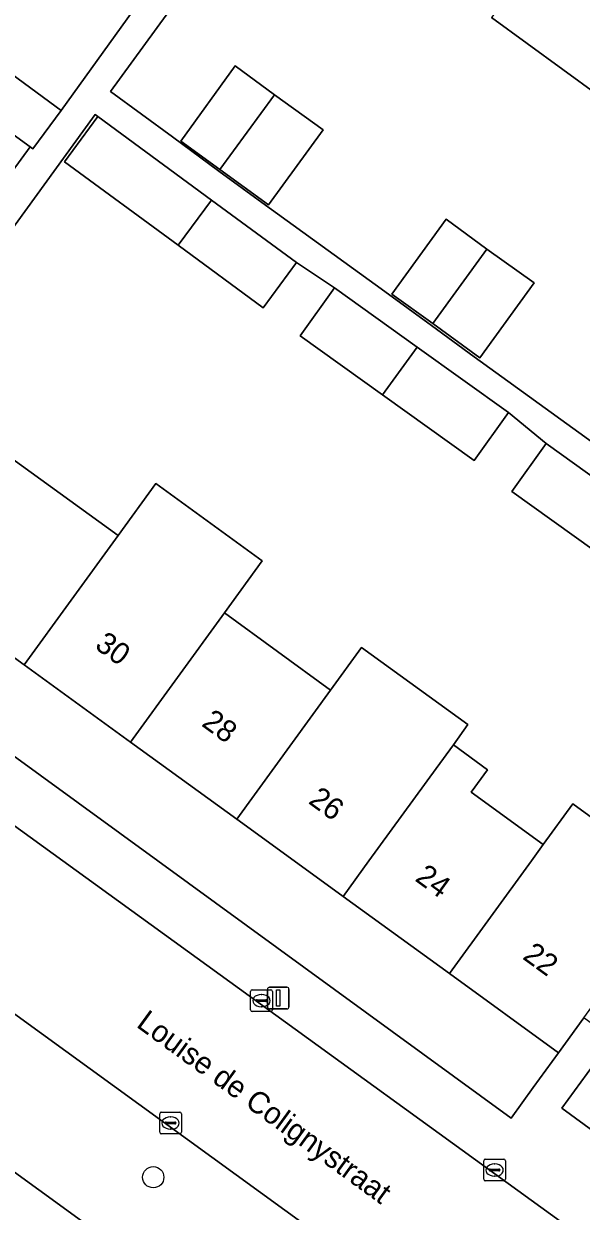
# Model space of a CAD drawing. Extents: x 159674 to 160531, y 382172 to 382904.
# Drawn here: x 160100.6 to 160126.2, y 382483.9 to 382538.5 of the extents above; entities that cross this region are included whole.
import ezdxf

# ---------------------------------------------------------------- set-up
doc = ezdxf.new("R2010")
doc.units = 0
for name, color, linetype in [('IMGEO_Boom', 7, 'Continuous'), ('IMGEO_Erf', 7, 'Continuous'), ('IMGEO_Kolk', 7, 'Continuous'), ('IMGEO_Lichtmast', 7, 'Continuous'), ('IMGEO_Openbare_ruimte_label', 7, 'Continuous'), ('IMGEO_Pand', 7, 'Continuous'), ('IMGEO_Pand_nummerreeks', 7, 'Continuous'), ('IMGEO_Rijbaan_lokaal_open', 7, 'Continuous'), ('IMGEO_Voetpad_open', 7, 'Continuous')]:
    doc.layers.add(name, color=color, linetype=linetype)

msp = doc.modelspace()

# ---------------------------------------------------------------- linework, layer by layer
at = {"layer": 'IMGEO_Boom'}
msp.add_circle((160106.517, 382485.439), 0.489, dxfattribs=at)
at = {"layer": 'IMGEO_Erf'}
for points in [[(160112.233, 382545.963), (160104.558, 382535.4), (160107.404, 382533.311), (160109.54, 382531.743), (160111.516, 382530.293), (160117.181, 382526.205), (160119.318, 382524.636), (160121.293, 382523.187), (160126.833, 382519.19)], [(160066.763, 382530.365), (160087.821, 382514.988), (160090.131, 382518.165), (160085.126, 382521.804), (160086.631, 382523.874), (160089.441, 382521.831), (160091.507, 382524.672), (160093.702, 382523.077), (160095.576, 382525.656), (160090.568, 382529.296), (160092.172, 382531.385), (160097.103, 382527.733), (160097.235, 382527.911), (160090.777, 382532.632), (160094.387, 382537.572), (160095.808, 382536.513), (160097.141, 382538.309), (160102.285, 382534.528), (160106.42, 382540.296)], [(160127.01, 382535.224), (160122.082, 382538.806)], [(160126.818, 382514.281), (160123.027, 382517), (160124.609, 382519.207), (160122.866, 382520.627), (160121.284, 382518.419), (160117.073, 382521.438), (160113.282, 382524.157), (160114.864, 382526.364), (160113.106, 382527.529), (160111.572, 382525.446), (160107.659, 382528.325), (160102.427, 382532.175), (160103.961, 382534.26), (160103.851, 382534.341), (160097.038, 382524.967)], [(160100.009, 382518.521), (160104.902, 382514.966), (160106.641, 382517.36), (160111.531, 382513.805), (160109.792, 382511.411), (160114.683, 382507.857), (160116.107, 382509.818), (160120.999, 382506.267), (160120.337, 382505.331), (160121.903, 382504.194), (160121.146, 382503.152), (160124.463, 382500.746), (160125.823, 382502.62), (160130.845, 382498.975)], [(160127.601, 382390.967), (160163.121, 382439.912), (160095.853, 382488.776)]]:
    msp.add_lwpolyline(points, dxfattribs=at)
for points in [[(160112.094, 382535.257), (160114.338, 382533.646), (160111.827, 382530.184), (160109.587, 382531.808), (160107.782, 382533.117), (160110.293, 382536.579)], [(160121.872, 382528.151), (160124.044, 382526.592), (160121.548, 382523.149), (160119.38, 382524.721), (160117.502, 382526.082), (160119.998, 382529.526)], [(160105.475, 382505.466), (160100.581, 382509.018), (160095.688, 382512.57), (160090.673, 382516.21), (160089.124, 382514.036), (160088.55, 382513.229), (160106.723, 382500), (160122.995, 382488.155), (160124.011, 382489.563), (160125.171, 382491.169), (160120.154, 382494.811), (160115.26, 382498.363), (160113.005, 382500), (160110.368, 382501.914)], [(160143.26, 382480.459), (160138.099, 382484.21), (160132.938, 382487.961), (160127.653, 382491.801), (160125.316, 382488.609), (160161.358, 382462.265), (160161.521, 382462.147), (160163.916, 382465.448), (160163.756, 382465.564), (160158.743, 382469.207), (160153.582, 382472.958), (160148.42, 382476.709)]]:
    msp.add_lwpolyline(points, close=True, dxfattribs=at)
at = {"layer": 'IMGEO_Kolk'}
for p, q in [((160111, 382493.138), (160111, 382493.99)), ((160111.075, 382494.064), (160111.927, 382494.064)), ((160112.001, 382493.99), (160112.001, 382493.138)), ((160111.259, 382493.558), (160111.259, 382493.57)), ((160111.697, 382493.521), (160111.299, 382493.521)), ((160111.302, 382493.607), (160111.7, 382493.607)), ((160111.488, 382493.844), (160111.513, 382493.844)), ((160111.743, 382493.57), (160111.743, 382493.558)), ((160111.927, 382493.064), (160111.075, 382493.064)), ((160111.511, 382493.284), (160111.486, 382493.284)), ((160106.889, 382488.431), (160107.741, 382488.431)), ((160106.814, 382487.505), (160106.814, 382488.357)), ((160107.073, 382487.925), (160107.073, 382487.937)), ((160107.511, 382487.888), (160107.113, 382487.888)), ((160107.116, 382487.974), (160107.514, 382487.974)), ((160107.302, 382488.211), (160107.327, 382488.211)), ((160107.557, 382487.937), (160107.557, 382487.925)), ((160107.815, 382488.357), (160107.815, 382487.505)), ((160107.741, 382487.431), (160106.889, 382487.431)), ((160107.325, 382487.651), (160107.3, 382487.651)), ((160121.802, 382486.268), (160122.654, 382486.268)), ((160121.727, 382485.342), (160121.727, 382486.194)), ((160121.986, 382485.762), (160121.986, 382485.774)), ((160122.424, 382485.725), (160122.026, 382485.725)), ((160122.029, 382485.811), (160122.427, 382485.811)), ((160122.215, 382486.048), (160122.24, 382486.048)), ((160122.47, 382485.774), (160122.47, 382485.762)), ((160122.728, 382486.194), (160122.728, 382485.342)), ((160122.654, 382485.268), (160121.802, 382485.268)), ((160122.238, 382485.488), (160122.213, 382485.488))]:
    msp.add_line(p, q, dxfattribs=at)
for points in [[(160111, 382493.138), (160111, 382493.99)], [(160111.075, 382494.064), (160111.927, 382494.064)], [(160112.001, 382493.99), (160112.001, 382493.138)], [(160111.927, 382493.064), (160111.075, 382493.064)], [(160106.889, 382488.431), (160107.741, 382488.431)], [(160106.814, 382487.505), (160106.814, 382488.357)], [(160107.815, 382488.357), (160107.815, 382487.505)], [(160107.741, 382487.431), (160106.889, 382487.431)], [(160121.802, 382486.268), (160122.654, 382486.268)], [(160121.727, 382485.342), (160121.727, 382486.194)], [(160122.728, 382486.194), (160122.728, 382485.342)], [(160122.654, 382485.268), (160121.802, 382485.268)]]:
    msp.add_lwpolyline(points, dxfattribs=at)
for centre, radius, start, end in [((160111.077, 382493.988), 0.0765, 91.552, 178.448), ((160111.077, 382493.988), 0.0765, 91.552, 178.448), ((160111.925, 382493.988), 0.0765, 1.552, 88.448), ((160111.925, 382493.988), 0.0765, 1.552, 88.448), ((160111.299, 382493.567), 0.0403, 85.8775, 175.7526), ((160111.296, 382493.557), 0.0366, 178.938, 274.7102), ((160111.7, 382493.564), 0.043, 264.8664, 352.4533), ((160111.704, 382493.569), 0.0386, 1.7309, 96.639), ((160111.077, 382493.14), 0.0765, 181.552, 268.448), ((160111.077, 382493.14), 0.0765, 181.552, 268.448), ((160111.925, 382493.14), 0.0765, 271.552, 358.448), ((160111.925, 382493.14), 0.0765, 271.552, 358.448), ((160106.891, 382488.355), 0.0765, 91.552, 178.448), ((160106.891, 382488.355), 0.0765, 91.552, 178.448), ((160107.739, 382488.355), 0.0765, 1.552, 88.448), ((160107.739, 382488.355), 0.0765, 1.552, 88.448), ((160107.113, 382487.934), 0.0403, 85.8775, 175.7526), ((160107.11, 382487.924), 0.0366, 178.938, 274.7102), ((160107.514, 382487.931), 0.043, 264.8664, 352.4533), ((160107.518, 382487.936), 0.0386, 1.7309, 96.639), ((160106.891, 382487.507), 0.0765, 181.552, 268.448), ((160106.891, 382487.507), 0.0765, 181.552, 268.448), ((160107.739, 382487.507), 0.0765, 271.552, 358.448), ((160107.739, 382487.507), 0.0765, 271.552, 358.448), ((160121.804, 382486.192), 0.0765, 91.552, 178.448), ((160121.804, 382486.192), 0.0765, 91.552, 178.448), ((160122.652, 382486.192), 0.0765, 1.552, 88.448), ((160122.652, 382486.192), 0.0765, 1.552, 88.448), ((160122.026, 382485.771), 0.0403, 85.8775, 175.7526), ((160122.023, 382485.761), 0.0366, 178.938, 274.7102), ((160122.427, 382485.768), 0.043, 264.8664, 352.4533), ((160122.431, 382485.773), 0.0386, 1.7309, 96.639), ((160121.804, 382485.344), 0.0765, 181.552, 268.448), ((160121.804, 382485.344), 0.0765, 181.552, 268.448), ((160122.652, 382485.344), 0.0765, 271.552, 358.448), ((160122.652, 382485.344), 0.0765, 271.552, 358.448)]:
    msp.add_arc(centre, radius, start, end, dxfattribs=at)
for centre, major_axis, ratio, start_param, end_param in [((160111.487, 382493.564), (-0.387, 0.002), 0.722429, 4.712389, 7.853982), ((160111.512, 382493.564), (-0.39, 0.002), 0.717154, 1.570796, 4.712389), ((160107.301, 382487.931), (-0.387, 0.002), 0.722429, 4.712389, 7.853982), ((160107.326, 382487.931), (-0.39, 0.002), 0.717154, 1.570796, 4.712389), ((160122.214, 382485.768), (-0.387, 0.002), 0.722429, 4.712389, 7.853982), ((160122.239, 382485.768), (-0.39, 0.002), 0.717154, 1.570796, 4.712389)]:
    msp.add_ellipse(centre, major_axis=major_axis, ratio=ratio, start_param=start_param, end_param=end_param, dxfattribs=at)
at = {"layer": 'IMGEO_Lichtmast'}
for p, q in [((160111.776, 382493.282), (160111.776, 382494.082)), ((160111.776, 382494.082), (160111.776, 382493.282)), ((160111.876, 382494.182), (160112.666, 382494.182)), ((160112.666, 382494.182), (160111.876, 382494.182)), ((160112.766, 382494.082), (160112.766, 382493.282)), ((160112.766, 382493.282), (160112.766, 382494.082)), ((160112.666, 382493.182), (160111.876, 382493.182)), ((160111.876, 382493.182), (160112.666, 382493.182))]:
    msp.add_line(p, q, dxfattribs=at)
msp.add_lwpolyline([(160112.196, 382494.057), (160112.346, 382494.057), (160112.346, 382493.307), (160112.196, 382493.307), (160112.196, 382494.057)], dxfattribs=at)
for centre, start, end in [((160111.876, 382494.082), 90, 180), ((160111.876, 382494.082), 90, 180), ((160112.666, 382494.082), 0, 90), ((160112.666, 382494.082), 360, 90), ((160111.876, 382493.282), 180, 270), ((160111.876, 382493.282), 180, 270), ((160112.666, 382493.282), 270, 0), ((160112.666, 382493.282), 270, 0)]:
    msp.add_arc(centre, 0.1, start, end, dxfattribs=at)
at = {"layer": 'IMGEO_Pand'}
for points in [[(160122.082, 382538.806), (160127.01, 382535.224), (160127.119, 382535.372), (160131.584, 382541.517), (160126.656, 382545.098), (160122.19, 382538.954)], [(160100.846, 382532.851), (160100.973, 382532.759), (160102.285, 382534.528), (160097.141, 382538.309), (160095.808, 382536.513)], [(160100.846, 382532.851), (160095.808, 382536.513), (160094.387, 382537.572), (160090.777, 382532.632), (160097.235, 382527.911)], [(160112.094, 382535.257), (160110.293, 382536.579), (160107.782, 382533.117), (160109.587, 382531.808)], [(160112.094, 382535.257), (160109.587, 382531.808), (160111.827, 382530.184), (160114.338, 382533.646)], [(160103.961, 382534.26), (160102.427, 382532.175), (160107.659, 382528.325), (160109.193, 382530.409)], [(160113.106, 382527.529), (160109.193, 382530.409), (160107.659, 382528.325), (160111.572, 382525.446)], [(160121.872, 382528.151), (160119.998, 382529.526), (160117.502, 382526.082), (160119.38, 382524.721)], [(160121.872, 382528.151), (160119.38, 382524.721), (160121.548, 382523.149), (160124.044, 382526.592)], [(160117.073, 382521.438), (160118.669, 382523.636), (160114.864, 382526.364), (160113.282, 382524.157)], [(160117.073, 382521.438), (160121.284, 382518.419), (160122.866, 382520.627), (160118.669, 382523.636)], [(160126.818, 382514.281), (160128.414, 382516.479), (160124.609, 382519.207), (160123.027, 382517)], [(160095.688, 382512.57), (160100.581, 382509.018), (160104.902, 382514.966), (160100.009, 382518.521)], [(160109.792, 382511.411), (160111.531, 382513.805), (160106.641, 382517.36), (160104.902, 382514.966), (160100.581, 382509.018), (160105.475, 382505.466)], [(160109.792, 382511.411), (160105.475, 382505.466), (160110.368, 382501.914), (160114.683, 382507.857)], [(160119.537, 382504.254), (160120.337, 382505.331), (160120.999, 382506.267), (160116.107, 382509.818), (160114.683, 382507.857), (160110.368, 382501.914), (160113.005, 382500), (160115.26, 382498.363), (160116.448, 382500)], [(160115.26, 382498.363), (160120.154, 382494.811), (160123.92, 382500), (160124.463, 382500.746), (160121.146, 382503.152), (160121.903, 382504.194), (160120.337, 382505.331), (160119.537, 382504.254), (160116.448, 382500)], [(160129.485, 382497.104), (160130.845, 382498.975), (160125.823, 382502.62), (160124.463, 382500.746), (160123.92, 382500), (160120.154, 382494.811), (160125.171, 382491.169), (160126.342, 382492.78), (160128.102, 382495.201)]]:
    msp.add_lwpolyline(points, close=True, dxfattribs=at)
at = {"layer": 'IMGEO_Rijbaan_lokaal_open'}
for points in [[(160066.041, 382526.373), (160065.761, 382526.548), (160061.728, 382520.822), (160061.99, 382520.627), (160135.135, 382467.543), (160161.419, 382448.379)], [(160171.029, 382450.249), (160148.312, 382466.705), (160086.083, 382511.782), (160066.041, 382526.373)]]:
    msp.add_lwpolyline(points, dxfattribs=at)
at = {"layer": 'IMGEO_Voetpad_open'}
for points in [[(160126.833, 382519.19), (160121.293, 382523.187), (160119.318, 382524.636), (160117.181, 382526.205), (160111.516, 382530.293), (160109.54, 382531.743), (160107.404, 382533.311), (160104.558, 382535.4), (160112.233, 382545.963)], [(160106.42, 382540.296), (160102.285, 382534.528), (160100.973, 382532.759), (160100.846, 382532.851), (160097.235, 382527.911)], [(160097.038, 382524.967), (160103.851, 382534.341), (160103.961, 382534.26), (160109.193, 382530.409), (160113.106, 382527.529), (160114.864, 382526.364), (160118.669, 382523.636), (160122.866, 382520.627), (160124.609, 382519.207), (160128.414, 382516.479)], [(160064.445, 382527.55), (160065.761, 382526.548), (160066.041, 382526.373), (160086.083, 382511.782), (160148.312, 382466.705), (160171.029, 382450.249)], [(160161.419, 382448.379), (160135.135, 382467.543), (160061.99, 382520.627)], [(160174.179, 382449.327), (160174.199, 382452.933), (160173.407, 382451.842), (160162.122, 382460.043), (160162.914, 382461.134), (160161.521, 382462.147), (160161.358, 382462.265), (160125.316, 382488.609), (160127.653, 382491.801), (160126.342, 382492.78), (160125.171, 382491.169), (160124.011, 382489.563), (160122.995, 382488.155), (160106.723, 382500), (160088.55, 382513.229)], [(160095.853, 382488.776), (160163.121, 382439.912), (160168.726, 382443.746)]]:
    msp.add_lwpolyline(points, dxfattribs=at)

# ---------------------------------------------------------------- texts
at = {"layer": 'IMGEO_Openbare_ruimte_label'}
msp.add_text('Louise de Colignystraat', height=1, rotation=323.9895, dxfattribs=at).set_placement((160105.694, 382492.388))
at = {"layer": 'IMGEO_Pand_nummerreeks'}
for s, rotation, p in [('30', 324.024, (160103.78, 382509.809)), ('28', 324.0254, (160108.697, 382506.24)), ('26', 324.024, (160113.613, 382502.673)), ('24', 324.025, (160118.519, 382499.112)), ('22', 324.024, (160123.471, 382495.516))]:
    msp.add_text(s, height=1, rotation=rotation, dxfattribs=at).set_placement(p)

doc.saveas('drawing.dxf')
